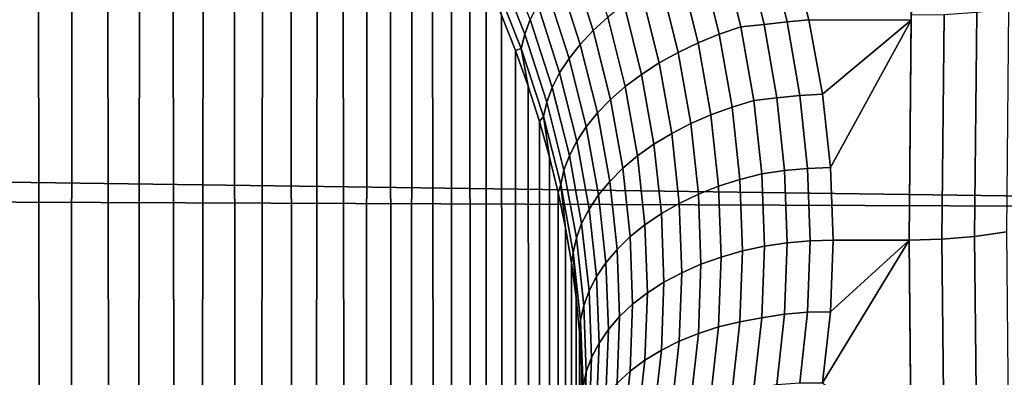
# Model space of a CAD drawing. Header units: metres. Extents: x -29 to 117, y -464 to 29.
# Tile 339 of 362: x 107.61 to 111.53, y -18.71 to -17.28. Entities that reach past the tile are written whole.
import ezdxf

# ---------------------------------------------------------------- set-up
doc = ezdxf.new("R2010")
doc.units = ezdxf.units.M
doc.layers.add('solid_24_501_056_XXX', color=7, linetype='CONTINUOUS')

msp = doc.modelspace()

# ---------------------------------------------------------------- linework, layer by layer
at = {"layer": 'solid_24_501_056_XXX'}
for points in [[(107.678444, -14.947405, 76.994499), (107.535042, -14.842514, 77.049065), (107.460922, -58.685654, 129.387787), (107.748825, -58.863129, 129.238861)], [(107.818336, -15.055886, 76.937325), (107.678444, -14.947405, 76.994499), (107.748825, -58.863129, 129.238861)], [(107.954483, -15.167619, 76.877426), (107.818336, -15.055886, 76.937325), (107.748825, -58.863129, 129.238861), (108.021912, -59.053841, 129.078842)], [(108.086777, -15.282563, 76.814911), (107.954483, -15.167619, 76.877426), (108.021912, -59.053841, 129.078842)], [(108.215126, -15.400729, 76.749916), (108.086777, -15.282563, 76.814911), (108.021912, -59.053841, 129.078842), (108.27916, -59.257069, 128.90831)], [(108.339325, -15.521753, 76.682358), (108.215126, -15.400729, 76.749916), (108.27916, -59.257069, 128.90831)], [(108.459167, -15.645267, 76.612137), (108.339325, -15.521753, 76.682358), (108.27916, -59.257069, 128.90831), (108.519585, -59.472046, 128.727921)], [(108.574585, -15.771293, 76.539436), (108.459167, -15.645267, 76.612137), (108.519585, -59.472046, 128.727921)], [(108.685501, -15.899735, 76.464363), (108.574585, -15.771293, 76.539436), (108.519585, -59.472046, 128.727921), (108.742287, -59.697952, 128.538361)], [(108.791748, -16.030245, 76.386826), (108.685501, -15.899735, 76.464363), (108.742287, -59.697952, 128.538361)], [(108.893204, -16.162477, 76.306793), (108.791748, -16.030245, 76.386826), (108.742287, -59.697952, 128.538361), (108.946404, -59.933929, 128.340347)], [(108.989815, -16.296471, 76.224464), (108.893204, -16.162477, 76.306793), (108.946404, -59.933929, 128.340347)], [(109.081512, -16.432068, 76.139915), (108.989815, -16.296471, 76.224464), (108.946404, -59.933929, 128.340347), (109.131172, -60.179089, 128.134644)], [(111.15448, -17.287203, 74.349304), (111.177414, -16.38365, 75.019859), (110.67041, -16.986467, 74.578712), (110.747223, -17.284859, 74.351112)], [(111.155693, -17.266737, 74.365105), (111.177414, -16.38365, 75.019859), (111.15448, -17.287203, 74.349304)], [(109.168205, -16.568954, 76.053093), (109.081512, -16.432068, 76.139915), (109.131172, -60.179089, 128.134644)], [(109.249817, -16.706852, 75.963989), (109.168205, -16.568954, 76.053093), (109.131172, -60.179089, 128.134644), (109.295891, -60.432495, 127.922012)], [(109.326302, -16.845768, 75.872833), (109.249817, -16.706852, 75.963989), (109.295891, -60.432495, 127.922012)], [(109.397629, -16.985523, 75.779671), (109.326302, -16.845768, 75.872833), (109.295891, -60.432495, 127.922012), (109.439926, -60.693188, 127.703262)], [(68.317619, -16.92347, 29.381521), (115.627312, -17.15449, 29.556168), (115.698807, -18.043081, 30.263849), (68.193253, -17.393272, 29.740641)], [(109.46376, -17.125877, 75.684456), (109.397629, -16.985523, 75.779671), (109.439926, -60.693188, 127.703262)], [(109.801872, -17.05337, 75.007439), (109.88961, -17.327755, 74.807907), (109.947929, -17.274557, 74.759758), (109.859772, -16.998274, 74.960953)], [(110.49836, -17.011003, 74.578903), (110.569511, -17.303505, 74.356689), (110.661919, -17.293755, 74.348877), (110.591408, -17.000801, 74.571983)], [(110.591408, -17.000801, 74.571983), (110.661919, -17.293755, 74.348877), (110.747223, -17.284859, 74.351112), (110.67041, -16.986467, 74.578712)], [(109.510597, -17.073931, 75.499535), (109.61702, -17.342569, 75.311226), (109.638878, -17.28455, 75.24263), (109.53273, -17.015715, 75.431198)], [(110.319092, -17.05225, 74.608383), (110.390938, -17.342642, 74.388771), (110.477501, -17.313093, 74.375214), (110.404793, -17.01919, 74.597794)], [(110.404793, -17.01919, 74.597794), (110.477501, -17.313093, 74.375214), (110.569511, -17.303505, 74.356689), (110.49836, -17.011003, 74.578903)], [(109.496323, -17.130878, 75.570969), (109.603195, -17.399685, 75.382607), (109.61702, -17.342569, 75.311226), (109.510597, -17.073931, 75.499535)], [(109.750427, -17.110035, 75.059311), (109.837875, -17.382856, 74.861168), (109.88961, -17.327755, 74.807907), (109.801872, -17.05337, 75.007439)], [(110.236305, -17.089567, 74.625786), (110.307365, -17.376657, 74.408974), (110.390938, -17.342642, 74.388771), (110.319092, -17.05225, 74.608383)], [(109.524651, -17.266617, 75.587219), (109.46376, -17.125877, 75.684456), (109.439926, -60.693188, 127.703262), (109.562744, -60.960178, 127.479233)], [(109.705864, -17.167784, 75.116135), (109.793167, -17.439388, 74.919083), (109.837875, -17.382856, 74.861168), (109.750427, -17.110035, 75.059311)], [(110.157135, -17.130825, 74.649857), (110.227501, -17.41485, 74.435654), (110.307365, -17.376657, 74.408974), (110.236305, -17.089567, 74.625786)], [(109.603195, -17.399685, 75.382607), (109.496323, -17.130878, 75.570969), (109.524651, -17.266617, 75.587219), (109.580276, -17.407701, 75.488182)], [(110.082268, -17.175669, 74.680397), (110.152023, -17.456892, 74.468582), (110.227501, -17.41485, 74.435654), (110.157135, -17.130825, 74.649857)], [(109.668579, -17.22612, 75.177414), (109.755867, -17.49687, 74.981163), (109.793167, -17.439388, 74.919083), (109.705864, -17.167784, 75.116135)], [(110.012329, -17.223717, 74.717133), (110.081573, -17.502426, 74.507477), (110.152023, -17.456892, 74.468582), (110.082268, -17.175669, 74.680397)], [(109.638878, -17.28455, 75.24263), (109.726295, -17.55481, 75.046867), (109.755867, -17.49687, 74.981163), (109.668579, -17.22612, 75.177414)], [(109.947929, -17.274557, 74.759758), (110.016754, -17.55106, 74.552002), (110.081573, -17.502426, 74.507477), (110.012329, -17.223717, 74.717133)], [(111.416527, -17.255713, 74.344543), (111.407646, -18.1472, 73.626991), (111.53553, -18.128948, 73.60524), (111.54438, -17.239803, 74.320854)], [(109.580276, -17.407701, 75.488182), (109.524651, -17.266617, 75.587219), (109.562744, -60.960178, 127.479233)], [(109.88961, -17.327755, 74.807907), (109.958122, -17.602381, 74.601776), (110.016754, -17.55106, 74.552002), (109.947929, -17.274557, 74.759758)], [(111.155693, -17.266737, 74.365105), (111.146767, -18.161894, 73.644501), (111.277763, -18.158209, 73.640114), (111.286674, -17.264713, 74.359329)], [(111.155693, -17.266737, 74.365105), (111.15448, -17.287203, 74.349304), (111.146767, -18.161894, 73.644501)], [(111.286674, -17.264713, 74.359329), (111.277763, -18.158209, 73.640114), (111.407646, -18.1472, 73.626991), (111.416527, -17.255713, 74.344543)], [(109.61702, -17.342569, 75.311226), (109.704697, -17.612711, 75.115646), (109.726295, -17.55481, 75.046867), (109.638878, -17.28455, 75.24263)], [(110.390938, -17.342642, 74.388771), (110.442329, -17.632315, 74.163086), (110.529495, -17.606304, 74.146545), (110.477501, -17.313093, 74.375214)], [(110.477501, -17.313093, 74.375214), (110.529495, -17.606304, 74.146545), (110.620399, -17.595316, 74.128601), (110.569511, -17.303505, 74.356689)], [(110.569511, -17.303505, 74.356689), (110.620399, -17.595316, 74.128601), (110.712341, -17.586033, 74.120018), (110.661919, -17.293755, 74.348877)], [(110.661919, -17.293755, 74.348877), (110.712341, -17.586033, 74.120018), (110.801819, -17.581032, 74.118912), (110.747223, -17.284859, 74.351112)], [(111.15448, -17.287203, 74.349304), (110.747223, -17.284859, 74.351112), (110.801819, -17.581032, 74.118912)], [(111.15448, -17.287203, 74.349304), (110.801819, -17.581032, 74.118912), (110.834473, -17.873196, 73.883507)], [(110.834473, -17.873196, 73.883507), (110.845093, -18.161894, 73.644501), (111.146767, -18.161894, 73.644501), (111.15448, -17.287203, 74.349304)], [(109.603195, -17.399685, 75.382607), (109.691269, -17.670078, 75.186905), (109.704697, -17.612711, 75.115646), (109.61702, -17.342569, 75.311226)], [(109.837875, -17.382856, 74.861168), (109.906181, -17.655949, 74.656387), (109.958122, -17.602381, 74.601776), (109.88961, -17.327755, 74.807907)], [(110.307365, -17.376657, 74.408974), (110.3582, -17.66301, 74.186096), (110.442329, -17.632315, 74.163086), (110.390938, -17.342642, 74.388771)], [(68.068306, -17.855564, 30.109602), (68.193253, -17.393272, 29.740641), (115.698807, -18.043081, 30.263849)], [(109.603195, -17.399685, 75.382607), (109.580276, -17.407701, 75.488182), (109.63063, -17.548967, 75.387367)], [(109.691269, -17.670078, 75.186905), (109.603195, -17.399685, 75.382607), (109.63063, -17.548967, 75.387367), (109.675697, -17.690237, 75.284767)], [(109.793167, -17.439388, 74.919083), (109.861374, -17.711306, 74.715355), (109.906181, -17.655949, 74.656387), (109.837875, -17.382856, 74.861168)], [(110.227501, -17.41485, 74.435654), (110.27784, -17.698124, 74.215385), (110.3582, -17.66301, 74.186096), (110.307365, -17.376657, 74.408974)], [(109.63063, -17.548967, 75.387367), (109.580276, -17.407701, 75.488182), (109.562744, -60.960178, 127.479233), (109.663872, -61.232456, 127.250763)], [(109.755867, -17.49687, 74.981163), (109.824081, -17.767979, 74.778175), (109.861374, -17.711306, 74.715355), (109.793167, -17.439388, 74.919083)], [(110.152023, -17.456892, 74.468582), (110.201927, -17.73736, 74.250694), (110.27784, -17.698124, 74.215385), (110.227501, -17.41485, 74.435654)], [(110.081573, -17.502426, 74.507477), (110.131111, -17.78038, 74.291733), (110.201927, -17.73736, 74.250694), (110.152023, -17.456892, 74.468582)], [(109.726295, -17.55481, 75.046867), (109.794624, -17.825481, 74.844315), (109.824081, -17.767979, 74.778175), (109.755867, -17.49687, 74.981163)], [(110.016754, -17.55106, 74.552002), (110.06601, -17.826818, 74.338135), (110.131111, -17.78038, 74.291733), (110.081573, -17.502426, 74.507477)], [(109.675697, -17.690237, 75.284767), (109.63063, -17.548967, 75.387367), (109.663872, -61.232456, 127.250763)], [(109.704697, -17.612711, 75.115646), (109.773254, -17.883326, 74.913216), (109.794624, -17.825481, 74.844315), (109.726295, -17.55481, 75.046867)], [(109.958122, -17.602381, 74.601776), (110.007164, -17.876276, 74.389519), (110.06601, -17.826818, 74.338135), (110.016754, -17.55106, 74.552002)], [(110.529495, -17.606304, 74.146545), (110.56076, -17.89777, 73.912483), (110.650986, -17.885426, 73.895317), (110.620399, -17.595316, 74.128601)], [(110.620399, -17.595316, 74.128601), (110.650986, -17.885426, 73.895317), (110.742653, -17.87665, 73.886078), (110.712341, -17.586033, 74.120018)], [(110.712341, -17.586033, 74.120018), (110.742653, -17.87665, 73.886078), (110.834473, -17.873196, 73.883507), (110.801819, -17.581032, 74.118912)], [(109.691269, -17.670078, 75.186905), (109.760155, -17.941013, 74.984276), (109.773254, -17.883326, 74.913216), (109.704697, -17.612711, 75.115646)], [(109.906181, -17.655949, 74.656387), (109.955078, -17.928333, 74.445435), (110.007164, -17.876276, 74.389519), (109.958122, -17.602381, 74.601776)], [(110.3582, -17.66301, 74.186096), (110.388756, -17.94759, 73.95784), (110.473221, -17.920229, 73.932014), (110.442329, -17.632315, 74.163086)], [(110.442329, -17.632315, 74.163086), (110.473221, -17.920229, 73.932014), (110.56076, -17.89777, 73.912483), (110.529495, -17.606304, 74.146545)], [(109.691269, -17.670078, 75.186905), (109.675697, -17.690237, 75.284767), (109.715462, -17.83136, 75.180435)], [(109.760155, -17.941013, 74.984276), (109.691269, -17.670078, 75.186905), (109.715462, -17.83136, 75.180435), (109.749908, -17.97225, 75.074539)], [(109.861374, -17.711306, 74.715355), (109.91021, -17.98254, 74.505417), (109.955078, -17.928333, 74.445435), (109.906181, -17.655949, 74.656387)], [(110.27784, -17.698124, 74.215385), (110.308098, -17.97962, 73.989731), (110.388756, -17.94759, 73.95784), (110.3582, -17.66301, 74.186096)], [(109.715462, -17.83136, 75.180435), (109.675697, -17.690237, 75.284767), (109.663872, -61.232456, 127.250763), (109.742928, -61.508984, 127.018723)], [(109.824081, -17.767979, 74.778175), (109.87294, -18.038437, 74.568932), (109.91021, -17.98254, 74.505417), (109.861374, -17.711306, 74.715355)], [(110.201927, -17.73736, 74.250694), (110.231934, -18.016047, 74.02742), (110.308098, -17.97962, 73.989731), (110.27784, -17.698124, 74.215385)], [(110.131111, -17.78038, 74.291733), (110.160904, -18.056555, 74.07058), (110.231934, -18.016047, 74.02742), (110.201927, -17.73736, 74.250694)], [(109.794624, -17.825481, 74.844315), (109.843575, -18.095545, 74.63546), (109.87294, -18.038437, 74.568932), (109.824081, -17.767979, 74.778175)], [(110.06601, -17.826818, 74.338135), (110.095627, -18.1008, 74.118851), (110.160904, -18.056555, 74.07058), (110.131111, -17.78038, 74.291733)], [(109.749908, -17.97225, 75.074539), (109.715462, -17.83136, 75.180435), (109.742928, -61.508984, 127.018723)], [(109.773254, -17.883326, 74.913216), (109.822372, -18.153376, 74.704414), (109.843575, -18.095545, 74.63546), (109.794624, -17.825481, 74.844315)], [(110.007164, -17.876276, 74.389519), (110.036652, -18.148405, 74.171814), (110.095627, -18.1008, 74.118851), (110.06601, -17.826818, 74.338135)], [(68.068306, -17.855564, 30.109602), (115.698807, -18.043081, 30.263849), (115.756416, -18.900509, 31.004889), (67.94294, -18.310102, 30.488224)], [(109.760155, -17.941013, 74.984276), (109.809517, -18.211433, 74.775215), (109.822372, -18.153376, 74.704414), (109.773254, -17.883326, 74.913216)], [(109.955078, -17.928333, 74.445435), (109.984497, -18.198961, 74.229012), (110.036652, -18.148405, 74.171814), (110.007164, -17.876276, 74.389519)], [(110.473221, -17.920229, 73.932014), (110.483582, -18.205357, 73.696297), (110.571243, -18.186457, 73.673775), (110.56076, -17.89777, 73.912483)], [(110.56076, -17.89777, 73.912483), (110.571243, -18.186457, 73.673775), (110.661247, -18.172844, 73.657555), (110.650986, -17.885426, 73.895317)], [(110.650986, -17.885426, 73.895317), (110.661247, -18.172844, 73.657555), (110.752823, -18.164631, 73.647766), (110.742653, -17.87665, 73.886078)], [(110.742653, -17.87665, 73.886078), (110.752823, -18.164631, 73.647766), (110.845093, -18.161894, 73.644501), (110.834473, -17.873196, 73.883507)], [(109.760155, -17.941013, 74.984276), (109.749908, -17.97225, 75.074539), (109.779045, -18.112753, 74.967148)], [(109.809517, -18.211433, 74.775215), (109.760155, -17.941013, 74.984276), (109.779045, -18.112753, 74.967148), (109.802856, -18.252718, 74.858315)], [(109.91021, -17.98254, 74.505417), (109.93959, -18.252037, 74.28997), (109.984497, -18.198961, 74.229012), (109.955078, -17.928333, 74.445435)], [(110.308098, -17.97962, 73.989731), (110.318253, -18.25832, 73.759415), (110.39901, -18.229378, 73.72493), (110.388756, -17.94759, 73.95784)], [(110.388756, -17.94759, 73.95784), (110.39901, -18.229378, 73.72493), (110.483582, -18.205357, 73.696297), (110.473221, -17.920229, 73.932014)], [(109.779045, -18.112753, 74.967148), (109.749908, -17.97225, 75.074539), (109.742928, -61.508984, 127.018723), (109.799614, -61.788719, 126.784004)], [(109.87294, -18.038437, 74.568932), (109.902328, -18.30718, 74.354149), (109.93959, -18.252037, 74.28997), (109.91021, -17.98254, 74.505417)], [(110.231934, -18.016047, 74.02742), (110.241997, -18.291931, 73.799477), (110.318253, -18.25832, 73.759415), (110.308098, -17.97962, 73.989731)], [(110.160904, -18.056555, 74.07058), (110.170898, -18.329927, 73.844757), (110.241997, -18.291931, 73.799477), (110.231934, -18.016047, 74.02742)], [(109.843575, -18.095545, 74.63546), (109.873024, -18.363916, 74.421021), (109.902328, -18.30718, 74.354149), (109.87294, -18.038437, 74.568932)], [(110.095627, -18.1008, 74.118851), (110.10556, -18.371981, 73.894875), (110.170898, -18.329927, 73.844757), (110.160904, -18.056555, 74.07058)], [(109.822372, -18.153376, 74.704414), (109.851936, -18.421762, 74.48999), (109.873024, -18.363916, 74.421021), (109.843575, -18.095545, 74.63546)], [(110.036652, -18.148405, 74.171814), (110.046547, -18.417734, 73.949402), (110.10556, -18.371981, 73.894875), (110.095627, -18.1008, 74.118851)], [(109.802856, -18.252718, 74.858315), (109.779045, -18.112753, 74.967148), (109.799614, -61.788719, 126.784004)], [(111.407646, -18.1472, 73.626991), (111.416527, -19.008642, 72.873657), (111.54438, -18.988077, 72.853874), (111.53553, -18.128948, 73.60524)], [(109.809517, -18.211433, 74.775215), (109.839233, -18.480223, 74.560486), (109.851936, -18.421762, 74.48999), (109.822372, -18.153376, 74.704414)], [(109.984497, -18.198961, 74.229012), (109.994362, -18.466795, 74.007874), (110.046547, -18.417734, 73.949402), (110.036652, -18.148405, 74.171814)], [(110.650986, -18.456911, 73.415779), (110.661247, -18.172844, 73.657555), (110.571243, -18.186457, 73.673775), (110.56076, -18.47168, 73.430916)], [(110.742653, -18.449339, 73.405533), (110.752823, -18.164631, 73.647766), (110.661247, -18.172844, 73.657555), (110.650986, -18.456911, 73.415779)], [(110.752823, -18.164631, 73.647766), (110.742653, -18.449339, 73.405533), (110.834473, -18.447405, 73.401688), (110.845093, -18.161894, 73.644501)], [(111.146767, -18.161894, 73.644501), (110.834473, -18.447405, 73.401688), (110.801811, -18.72998, 73.154823)], [(111.15448, -19.007828, 72.905533), (111.146767, -18.161894, 73.644501), (110.801811, -18.72998, 73.154823)], [(111.146767, -18.161894, 73.644501), (110.845093, -18.161894, 73.644501), (110.834473, -18.447405, 73.401688)], [(111.286674, -19.021643, 72.885094), (111.277763, -18.158209, 73.640114), (111.146767, -18.161894, 73.644501), (111.155693, -19.026981, 72.888084)], [(111.155693, -19.026981, 72.888084), (111.146767, -18.161894, 73.644501), (111.15448, -19.007828, 72.905533)], [(111.277763, -18.158209, 73.640114), (111.286674, -19.021643, 72.885094), (111.416527, -19.008642, 72.873657), (111.407646, -18.1472, 73.626991)], [(109.809517, -18.211433, 74.775215), (109.802856, -18.252718, 74.858315), (109.821358, -18.392002, 74.748123)], [(109.839233, -18.480223, 74.560486), (109.809517, -18.211433, 74.775215), (109.821358, -18.392002, 74.748123), (109.834557, -18.530506, 74.636688)], [(109.93959, -18.252037, 74.28997), (109.949898, -18.518162, 74.069084), (109.994362, -18.466795, 74.007874), (109.984497, -18.198961, 74.229012)], [(110.473221, -18.487015, 73.456421), (110.483582, -18.205357, 73.696297), (110.39901, -18.229378, 73.72493), (110.388756, -18.507692, 73.487854)], [(110.56076, -18.47168, 73.430916), (110.571243, -18.186457, 73.673775), (110.483582, -18.205357, 73.696297), (110.473221, -18.487015, 73.456421)], [(109.821358, -18.392002, 74.748123), (109.802856, -18.252718, 74.858315), (109.799614, -61.788719, 126.784004), (109.83371, -62.070595, 126.547478)], [(109.902328, -18.30718, 74.354149), (109.91259, -18.572475, 74.133812), (109.949898, -18.518162, 74.069084), (109.93959, -18.252037, 74.28997)], [(110.308098, -18.533537, 73.524933), (110.318253, -18.25832, 73.759415), (110.241997, -18.291931, 73.799477), (110.231926, -18.564327, 73.567352)], [(110.388756, -18.507692, 73.487854), (110.39901, -18.229378, 73.72493), (110.318253, -18.25832, 73.759415), (110.308098, -18.533537, 73.524933)], [(110.231926, -18.564327, 73.567352), (110.241997, -18.291931, 73.799477), (110.170898, -18.329927, 73.844757), (110.160904, -18.5998, 73.614738)], [(67.817108, -18.756699, 30.876354), (67.94294, -18.310102, 30.488224), (115.756416, -18.900509, 31.004889)], [(109.873024, -18.363916, 74.421021), (109.88324, -18.628771, 74.200905), (109.91259, -18.572475, 74.133812), (109.902328, -18.30718, 74.354149)], [(110.160904, -18.5998, 73.614738), (110.170898, -18.329927, 73.844757), (110.10556, -18.371981, 73.894875), (110.095627, -18.639654, 73.666695)], [(109.851936, -18.421762, 74.48999), (109.862091, -18.686567, 74.269783), (109.88324, -18.628771, 74.200905), (109.873024, -18.363916, 74.421021)], [(110.095627, -18.639654, 73.666695), (110.10556, -18.371981, 73.894875), (110.046547, -18.417734, 73.949402), (110.036652, -18.683544, 73.722771)], [(109.834557, -18.530506, 74.636688), (109.821358, -18.392002, 74.748123), (109.83371, -62.070595, 126.547478)], [(110.036652, -18.683544, 73.722771), (110.046547, -18.417734, 73.949402), (109.994362, -18.466795, 74.007874), (109.984489, -18.7311, 73.782494)], [(109.839233, -18.480223, 74.560486), (109.849327, -18.745371, 74.339867), (109.862091, -18.686567, 74.269783), (109.851936, -18.421762, 74.48999)], [(110.650986, -18.456911, 73.415779), (110.56076, -18.47168, 73.430916), (110.529503, -18.752806, 73.184517), (110.620399, -18.737034, 73.170586)], [(110.742653, -18.449339, 73.405533), (110.650986, -18.456911, 73.415779), (110.620399, -18.737034, 73.170586), (110.712349, -18.730188, 73.159958)], [(110.712349, -18.730188, 73.159958), (110.801811, -18.72998, 73.154823), (110.834473, -18.447405, 73.401688), (110.742653, -18.449339, 73.405533)], [(109.839233, -18.480223, 74.560486), (109.834557, -18.530506, 74.636688), (109.842461, -18.668106, 74.524132)], [(109.849327, -18.745371, 74.339867), (109.839233, -18.480223, 74.560486), (109.842461, -18.668106, 74.524132), (109.845093, -18.804682, 74.410545)], [(109.984489, -18.7311, 73.782494), (109.994362, -18.466795, 74.007874), (109.949898, -18.518162, 74.069084), (109.93959, -18.781912, 73.845352)], [(110.388756, -18.507692, 73.487854), (110.3582, -18.78191, 73.247231), (110.442329, -18.764578, 73.213005), (110.473221, -18.487015, 73.456421)], [(110.473221, -18.487015, 73.456421), (110.442329, -18.764578, 73.213005), (110.529503, -18.752806, 73.184517), (110.56076, -18.47168, 73.430916)], [(109.842461, -18.668106, 74.524132), (109.834557, -18.530506, 74.636688), (109.83371, -62.070595, 126.547478), (109.845093, -62.353542, 126.310059)], [(109.93959, -18.781912, 73.845352), (109.949898, -18.518162, 74.069084), (109.91259, -18.572475, 74.133812), (109.902328, -18.835545, 73.910797)], [(110.231926, -18.564327, 73.567352), (110.201927, -18.832615, 73.331665), (110.27784, -18.804653, 73.286896), (110.308098, -18.533537, 73.524933)], [(110.308098, -18.533537, 73.524933), (110.27784, -18.804653, 73.286896), (110.3582, -18.78191, 73.247231), (110.388756, -18.507692, 73.487854)], [(109.902328, -18.835545, 73.910797), (109.91259, -18.572475, 74.133812), (109.88324, -18.628771, 74.200905), (109.873024, -18.891542, 73.978287)], [(110.160904, -18.5998, 73.614738), (110.131111, -18.865557, 73.381157), (110.201927, -18.832615, 73.331665), (110.231926, -18.564327, 73.567352)], [(110.095627, -18.639654, 73.666695), (110.06601, -18.903194, 73.434952), (110.131111, -18.865557, 73.381157), (110.160904, -18.5998, 73.614738)], [(109.873024, -18.891542, 73.978287), (109.88324, -18.628771, 74.200905), (109.862091, -18.686567, 74.269783), (109.851929, -18.949427, 74.047234)], [(110.036652, -18.683544, 73.722771), (110.007164, -18.945206, 73.492577), (110.06601, -18.903194, 73.434952), (110.095627, -18.639654, 73.666695)], [(109.83371, -62.63649, 126.072639), (109.845093, -18.804682, 74.410545), (109.842461, -18.668106, 74.524132), (109.845093, -62.353542, 126.310059)], [(109.851929, -18.949427, 74.047234), (109.862091, -18.686567, 74.269783), (109.849327, -18.745371, 74.339867), (109.839226, -19.008699, 74.117043)], [(109.984489, -18.7311, 73.782494), (109.955078, -18.991236, 73.553558), (110.007164, -18.945206, 73.492577), (110.036652, -18.683544, 73.722771)]]:
    msp.add_3dface(points, dxfattribs=at)

doc.saveas('drawing.dxf')
